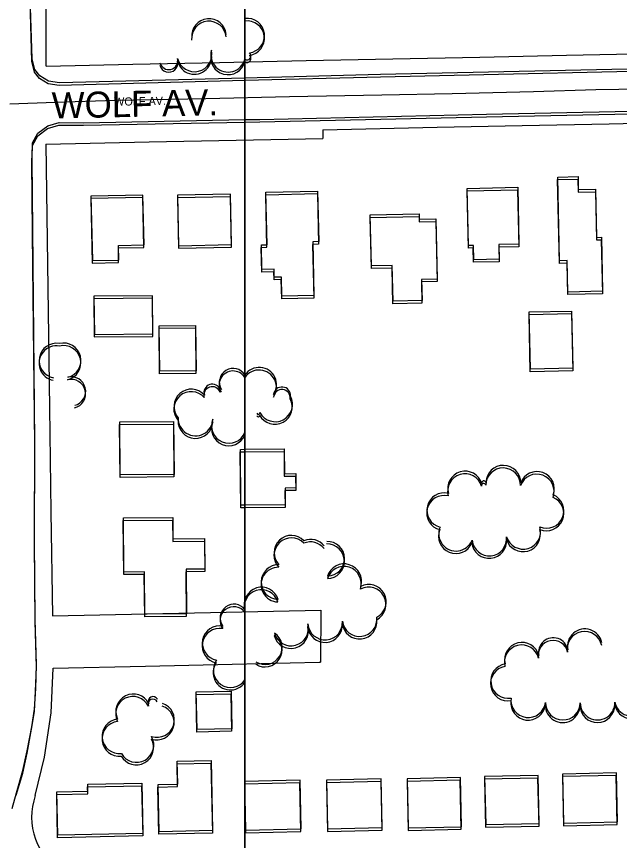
# Model space of a CAD drawing. Extents: x -25029 to 2274964, y -81170 to 687028.
# Drawn here: x 10120 to 10467.6, y -67311.7 to -66836.6 of the extents above; entities that cross this region are included whole.
import ezdxf

# ---------------------------------------------------------------- set-up
doc = ezdxf.new("R2010")
doc.units = 0
for name, color, linetype in [('60', 7, 'Continuous'), ('81911BEA - RW_X_Fee_RW', 7, 'Continuous'), ('BLDG', 7, 'Continuous'), ('GE_X_CL_2000', 7, 'Continuous'), ('ROAD', 7, 'Continuous'), ('ROAD-NAME', 7, 'Continuous'), ('TREES', 7, 'Continuous')]:
    doc.layers.add(name, color=color, linetype=linetype)

msp = doc.modelspace()

# ---------------------------------------------------------------- linework, layer by layer
at = {"layer": '60'}
for points in [[(5251.64, -64748.36), (10251.64, -64748.36), (10251.64, -68748.36), (5251.64, -68748.36)], [(10251.64, -64748.36), (15251.64, -64748.36), (15251.64, -68748.36), (10251.64, -68748.36)]]:
    msp.add_lwpolyline(points, close=True, dxfattribs=at)
at = {"layer": '81911BEA - RW_X_Fee_RW'}
for p, q in [((10296.61, -66901.91), (10296.59, -66906.91)), ((10140.74, -67182.28), (10295.44, -67178.9)), ((10295.44, -67178.9), (10295.31, -67208.91))]:
    msp.add_line(p, q, dxfattribs=at)
for points in [[(10137.09, -66865.24), (10137.09, -66755.23), (10137.09, -66655.22), (10137.09, -66555.85)], [(10137.09, -66865.24), (10187.08, -66864.19), (10237.07, -66863.15), (10287.06, -66862.1), (10337.05, -66861.06), (10387.04, -66860.01), (10437.03, -66858.97), (10485.02, -66857.96), (10533.01, -66856.96), (10588, -66855.81), (10617.99, -66855.18), (10672.99, -66854.03), (10680.99, -66853.86), (10722.98, -66852.98), (10763.97, -66852.13), (10804.96, -66851.27), (10845.95, -66850.41), (10887.62, -66849.54), (10905.61, -66849.16), (10961.6, -66847.99), (11017.59, -66846.82), (11061.58, -66845.9), (11105.57, -66844.98), (11149.56, -66844.06)], [(10296.61, -66901.91), (10362.6, -66900.53), (10411.59, -66899.51), (10461.58, -66898.46), (10501.57, -66897.63), (10541.56, -66896.79), (10581.55, -66895.95), (10621.54, -66895.12), (10681.53, -66893.86), (10781.51, -66891.77), (10885.49, -66889.59), (10951.48, -66888.21), (10971.48, -66887.8), (11017.47, -66886.83), (11067.46, -66885.79), (11089.45, -66885.33), (11149.44, -66884.07), (11199.43, -66883.03), (11251.42, -66881.94), (11319.41, -66880.52), (11369.4, -66879.47)], [(10137.03, -66910.25), (10196.61, -66909), (10246.6, -66907.96), (10296.59, -66906.91)], [(10137.03, -66910.25), (10139.11, -67062.3), (10139.92, -67122.29), (10140.74, -67182.28)], [(10141.15, -67212.28), (10194.44, -67211.12), (10244.43, -67210.02), (10294.42, -67208.93), (10295.31, -67208.91)], [(10130.88, -67285.85), (10136.24, -67263.72), (10139.98, -67238.12), (10141.15, -67212.28)], [(10130.88, -67285.85), (10129.97, -67288.81), (10129.26, -67292.03), (10128.85, -67295.2), (10128.73, -67298.39), (10128.88, -67301.59), (10129.32, -67304.75), (10130.03, -67307.87), (10131, -67310.91), (10132.24, -67313.86), (10133.73, -67316.68), (10135.47, -67319.37), (10137.43, -67321.89), (10139.6, -67324.24), (10141.97, -67326.38), (10144.52, -67328.31), (10147.23, -67330.01), (10150.07, -67331.47), (10153.03, -67332.67), (10156.09, -67333.61), (10159.21, -67334.28), (10162.39, -67334.67), (10165.58, -67334.77)]]:
    msp.add_lwpolyline(points, dxfattribs=at)
at = {"layer": 'BLDG'}
for p, q in [((10251.64, -67087.66), (10274.28, -67087.46)), ((10251.73, -67086.19), (10274.37, -67085.99))]:
    msp.add_line(p, q, dxfattribs=at)
for points in [[(10443.65, -66930.46), (10443.82, -66937.98), (10453.71, -66937.76), (10454.31, -66965.49), (10457.13, -66965.43), (10457.81, -66996.56), (10437.79, -66996.99), (10437.4, -66978.88), (10433, -66978.98), (10431.94, -66930.72)], [(10443.72, -66928.97), (10443.89, -66936.49), (10453.78, -66936.27), (10454.38, -66964), (10457.2, -66963.94), (10457.88, -66995.07), (10437.86, -66995.5), (10437.47, -66977.39), (10433.07, -66977.49), (10432.01, -66929.23)], [(10408.97, -66935.12), (10409.69, -66967.87), (10398.1, -66968.12), (10398.28, -66976.55), (10383.6, -66976.88), (10383.42, -66968.6), (10380.63, -66968.66), (10379.91, -66935.76)], [(10163.77, -66977.4), (10179, -66977.07), (10178.82, -66968.65), (10193.54, -66968.33), (10192.92, -66939.58), (10162.97, -66940.22)], [(10213.47, -66968.82), (10244.05, -66968.14), (10243.42, -66939.06), (10212.83, -66939.74)], [(10293.55, -66938.74), (10294.19, -66967.93), (10290.7, -66968.01), (10291.38, -66999.04), (10272.92, -66999.45), (10272.67, -66988.34), (10268.56, -66988.42), (10268.46, -66983.83), (10261.42, -66983.98), (10261.11, -66969.75), (10264.38, -66969.68), (10263.72, -66939.39)], [(10293.62, -66937.27), (10294.26, -66966.46), (10290.77, -66966.54), (10291.45, -66997.57), (10272.99, -66997.98), (10272.74, -66986.87), (10268.63, -66986.95), (10268.53, -66982.36), (10261.49, -66982.51), (10261.18, -66968.28), (10264.45, -66968.21), (10263.79, -66937.92)], [(10408.9, -66936.61), (10409.62, -66969.36), (10398.03, -66969.61), (10398.21, -66978.04), (10383.53, -66978.36), (10383.35, -66970.08), (10380.56, -66970.14), (10379.84, -66937.24)], [(10163.7, -66978.86), (10178.93, -66978.53), (10178.75, -66970.11), (10193.47, -66969.79), (10192.85, -66941.04), (10162.9, -66941.68)], [(10213.4, -66970.28), (10243.98, -66969.61), (10243.35, -66940.53), (10212.76, -66941.2)], [(10352.1, -66951.95), (10352.16, -66954.96), (10361.75, -66954.75), (10362.51, -66989.51), (10353.46, -66989.71), (10353.73, -67001.93), (10337.04, -67002.29), (10336.59, -66981.67), (10324.58, -66981.94), (10323.93, -66952.56)], [(10352.17, -66950.47), (10352.23, -66953.48), (10361.82, -66953.27), (10362.58, -66988.03), (10353.53, -66988.23), (10353.8, -67000.45), (10337.11, -67000.81), (10336.66, -66980.19), (10324.65, -66980.46), (10324, -66951.08)], [(10164.84, -67021.39), (10198.61, -67021.08), (10198.41, -66999.1), (10164.64, -66999.41)], [(10164.92, -67019.93), (10198.69, -67019.62), (10198.48, -66997.64), (10164.71, -66997.95)], [(10440.04, -67006.46), (10440.76, -67039.41), (10416.29, -67039.95), (10415.57, -67006.99)], [(10439.96, -67007.95), (10440.68, -67040.9), (10416.21, -67041.44), (10415.49, -67008.48)], [(10223.2, -67016.19), (10223.44, -67042.4), (10202.52, -67042.59), (10202.29, -67016.38)], [(10223.28, -67014.73), (10223.52, -67040.94), (10202.6, -67041.13), (10202.37, -67014.92)], [(10210.51, -67071.61), (10210.79, -67102.08), (10179.79, -67102.36), (10179.51, -67071.89)], [(10210.59, -67070.15), (10210.88, -67100.62), (10179.88, -67100.9), (10179.59, -67070.43)], [(10210.1, -67125.49), (10210.21, -67137.85), (10228.48, -67137.68), (10228.63, -67155.24), (10217.79, -67155.34), (10218.03, -67181.04), (10194.05, -67181.26), (10193.82, -67156.89), (10181.99, -67156.99), (10181.71, -67125.75)], [(10210.01, -67126.95), (10210.12, -67139.31), (10228.39, -67139.14), (10228.54, -67156.7), (10217.7, -67156.8), (10217.93, -67182.5), (10193.95, -67182.72), (10193.73, -67158.35), (10181.9, -67158.45), (10181.62, -67127.21)], [(10243.59, -67227.11), (10244.06, -67248.73), (10224.03, -67249.17), (10223.56, -67227.55)], [(10243.69, -67225.64), (10244.16, -67247.26), (10224.13, -67247.71), (10223.66, -67226.09)], [(10212.91, -67280.66), (10212.63, -67267.51), (10232.05, -67267.09), (10232.93, -67307.45), (10202.17, -67308.12), (10201.58, -67280.9)], [(10213.02, -67279.2), (10212.74, -67266.05), (10232.16, -67265.62), (10233.04, -67305.98), (10202.28, -67306.66), (10201.69, -67279.44)], [(10435.42, -67301.71), (10466.48, -67301.03), (10465.86, -67272.75), (10434.8, -67273.43)], [(10252.12, -67305.78), (10284.09, -67305.08), (10283.47, -67276.99), (10251.51, -67277.68)], [(10299.38, -67304.98), (10330.88, -67304.29), (10330.27, -67276.24), (10298.77, -67276.93)], [(10345.78, -67305.91), (10376.39, -67305.24), (10375.77, -67276.95), (10345.16, -67277.62)], [(10345.89, -67304.43), (10376.5, -67303.76), (10375.88, -67275.47), (10345.27, -67276.14)], [(10390.39, -67304.05), (10421.24, -67303.38), (10420.64, -67275.72), (10389.79, -67276.39)], [(10390.5, -67302.57), (10421.35, -67301.89), (10420.75, -67274.23), (10389.9, -67274.91)], [(10435.31, -67303.2), (10466.37, -67302.52), (10465.75, -67274.24), (10434.69, -67274.92)], [(10143.23, -67285.21), (10161.08, -67284.82), (10160.99, -67280.79), (10192.16, -67280.11), (10192.79, -67309.08), (10143.77, -67310.14)], [(10143.34, -67283.76), (10161.19, -67283.36), (10161.1, -67279.33), (10192.27, -67278.65), (10192.9, -67307.62), (10143.88, -67308.69)], [(10252.01, -67307.25), (10283.98, -67306.55), (10283.36, -67278.46), (10251.4, -67279.15)], [(10299.27, -67306.45), (10330.77, -67305.77), (10330.16, -67277.72), (10298.66, -67278.4)]]:
    msp.add_lwpolyline(points, close=True, dxfattribs=at)
for points in [[(10251.73, -67118.4), (10249.39, -67118.42), (10249.1, -67086.22), (10251.73, -67086.19)], [(10274.28, -67087.46), (10274.41, -67101.73), (10280.93, -67101.67), (10281, -67109.93), (10274.73, -67109.99), (10274.82, -67119.66), (10251.64, -67119.87)], [(10274.37, -67085.99), (10274.5, -67100.26), (10281.02, -67100.2), (10281.09, -67108.46), (10274.82, -67108.52), (10274.91, -67118.19), (10251.73, -67118.4)], [(10251.64, -67119.87), (10249.3, -67119.89), (10249.01, -67087.69), (10251.64, -67087.66)], [(10251.64, -67279.15), (10251.4, -67279.15), (10251.64, -67290.15)], [(10251.75, -67277.68), (10251.51, -67277.68), (10251.75, -67288.68)]]:
    msp.add_lwpolyline(points, dxfattribs=at)
at = {"layer": 'GE_X_CL_2000'}
msp.add_lwpolyline([(10116.14, -66887), (10142.3, -66886.02), (10177.03, -66884.97), (10229.21, -66884.02), (10277.4, -66882.71), (10330.61, -66881.79), (10371.26, -66881.04), (10417.97, -66879.8), (10453.96, -66878.67), (10494.03, -66878.14), (10534.82, -66876.59), (10591.58, -66874.99), (10631.67, -66873.99), (10685.1, -66873.31), (10713.29, -66872.96), (10770.15, -66871.26), (10883.85, -66869.4)], dxfattribs=at)
at = {"layer": 'ROAD'}
for points in [[(10251.7, -66872.13), (10144.75, -66874.89), (10138.44, -66874.02), (10133.4, -66870.9), (10130.56, -66867.24), (10129, -66861.03), (10127.72, -66819.39), (10127.4, -66663.99), (10126.3, -66474.65), (10126.03, -66440.41), (10126.65, -66427.71), (10128.06, -66418.09), (10131.07, -66411.42), (10135.95, -66404.84), (10141.94, -66400.39), (10148.68, -66396.38), (10155.71, -66394.39), (10162.66, -66393.89), (10201.35, -66393.47), (10251.64, -66393.13)], [(10251.64, -66873.6), (10144.69, -66876.34), (10138.38, -66875.47), (10133.34, -66872.35), (10130.5, -66868.69), (10128.94, -66862.48), (10127.67, -66820.84), (10127.37, -66665.44), (10126.29, -66476.1), (10126.02, -66441.86), (10126.65, -66429.16), (10128.06, -66419.54), (10131.07, -66412.87), (10135.95, -66406.29), (10141.94, -66401.84), (10148.68, -66397.84), (10155.71, -66395.85), (10162.66, -66395.35), (10201.35, -66394.93), (10251.64, -66394.6)], [(10251.64, -66897.59), (10260.27, -66897.42), (10390.98, -66894.49), (10511.3, -66892.02), (10657.16, -66888.81), (10803.27, -66885.92), (11018.93, -66880.72), (11251.81, -66875.83), (11370.56, -66873.41), (11369.07, -66847.98), (11204.05, -66851.62), (11055.81, -66855.44), (10856.6, -66860.23), (10656.78, -66864.4), (10534.15, -66867.1), (10329.88, -66871.59), (10251.64, -66873.6)], [(10251.7, -66896.12), (10260.33, -66895.95), (10391.04, -66893.01), (10511.36, -66890.52), (10657.22, -66887.29), (10803.33, -66884.38), (11018.99, -66879.16), (11251.87, -66874.24), (11370.62, -66871.81), (11369.13, -66846.38), (11204.11, -66850.04), (11055.87, -66853.87), (10856.66, -66858.69), (10656.84, -66862.88), (10534.21, -66865.6), (10329.94, -66870.11), (10251.7, -66872.13)], [(10117.58, -67293.33), (10120.05, -67284.15), (10123.75, -67271.42), (10126.24, -67259.99), (10128.88, -67246.13), (10130.48, -67235.94), (10131.17, -67224.12), (10131.62, -67210.42), (10130.89, -67184.12), (10130.46, -67138.87), (10130.65, -67081.91), (10129.56, -66979.39), (10129.03, -66919.17), (10129.26, -66909.54), (10132.32, -66904), (10138.06, -66899.74), (10144.58, -66897.86), (10158.66, -66897.93), (10251.7, -66896.12)], [(10119.94, -67285.6), (10123.64, -67272.87), (10126.13, -67261.44), (10128.78, -67247.58), (10130.38, -67237.39), (10131.07, -67225.57), (10131.52, -67211.87), (10130.79, -67185.57), (10130.37, -67140.32), (10130.57, -67083.36), (10129.49, -66980.84), (10128.97, -66920.62), (10129.2, -66910.99), (10132.26, -66905.45), (10138, -66901.19), (10144.52, -66899.31), (10158.6, -66899.39), (10251.64, -66897.59)]]:
    msp.add_lwpolyline(points, dxfattribs=at)
at = {"layer": 'TREES'}
for centre, radius, start, end in [((10230.96, -66849.37), 10, 5.2109, 185.2109), ((10231.02, -66847.9), 10, 5.2179, 185.2179), ((10252.95, -66849.2), 10, 277.5412, 97.5412), ((10253.01, -66847.73), 10, 277.5482, 97.5482), ((10222.57, -66859.97), 10, 193.5496, 13.5496), ((10222.63, -66858.5), 10, 193.5566, 13.5566), ((10241.96, -66860.18), 10, 165.2532, 345.2532), ((10242.03, -66858.7), 10, 165.2602, 345.2602), ((10252.95, -66860.92), 2.23, 233.9351, 53.9351), ((10253.01, -66859.45), 2.23, 233.9421, 53.9421), ((10207.77, -66863.54), 5.23, 193.5496, 13.5496), ((10207.83, -66862.07), 5.23, 193.5566, 13.5566), ((10143.09, -67035.06), 10, 80.0004, 260.0004), ((10147.22, -67034.92), 10, 283.81, 103.81), ((10143.01, -67036.52), 10, 79.9934, 259.9934), ((10147.13, -67036.38), 10, 283.803, 103.803), ((10244.92, -67047.53), 7.98, 31.5038, 211.5038), ((10259.98, -67048.99), 10, 325.7032, 145.7032), ((10151.6, -67052.73), 8.34, 283.81, 103.81), ((10244.83, -67049), 7.98, 31.4968, 211.4968), ((10259.9, -67050.47), 10, 325.6962, 145.6962), ((10151.51, -67054.19), 8.34, 283.803, 103.803), ((10232.92, -67053.42), 4.81, 18.4428, 198.4428), ((10220.73, -67062.97), 10, 40.9989, 220.9989), ((10220.82, -67061.51), 10, 41.0059, 221.0059), ((10232.84, -67054.89), 4.81, 18.4358, 198.4358), ((10273, -67056.57), 4.86, 354.4404, 174.4404), ((10273.08, -67055.1), 4.86, 354.4474, 174.4474), ((10269.02, -67061.77), 10, 208.1973, 28.1973), ((10269.11, -67060.29), 10, 208.2043, 28.2043), ((10223.26, -67068.45), 10, 177.7967, 357.7967), ((10259.38, -67066.66), 0.848, 191.3189, 11.3189), ((10259.47, -67065.19), 0.848, 191.3259, 11.3259), ((10223.18, -67069.92), 10, 177.7897, 357.7897), ((10242.4, -67074.15), 10, 157.4161, 337.4161), ((10242.49, -67072.67), 10, 157.4231, 337.4231), ((10400.57, -67106.93), 10, 359.1949, 179.1949), ((10400.66, -67105.44), 10, 359.2019, 179.2019), ((10378.53, -67110.29), 10, 16.3116, 196.3116), ((10378.62, -67108.8), 10, 16.3186, 196.3186), ((10419.96, -67110.51), 10, 339.8959, 159.8959), ((10420.05, -67109.02), 10, 339.9029, 159.9029), ((10389.35, -67107.14), 1.27, 15.7343, 195.7343), ((10389.44, -67105.65), 1.27, 15.7413, 195.7413), ((10366.6, -67121.31), 10, 75.9479, 255.9479), ((10366.5, -67122.8), 10, 75.9409, 255.9409), ((10425.49, -67123.17), 10, 247.3178, 67.3178), ((10425.59, -67121.68), 10, 247.3248, 67.3248), ((10373.32, -67136.31), 10, 157.5809, 337.5809), ((10373.41, -67134.82), 10, 157.5879, 337.5879), ((10412.05, -67135.23), 10, 196.4394, 16.4394), ((10412.14, -67133.74), 10, 196.4464, 16.4464), ((10278.46, -67147.27), 10, 43.864, 223.864), ((10278.55, -67145.79), 10, 43.871, 223.871), ((10289.5, -67149.57), 10, 38.3496, 112.5451), ((10289.6, -67148.1), 10, 38.3566, 112.5521), ((10299.13, -67149.28), 10, 271.2699, 91.2699), ((10392.51, -67139.09), 10, 185.9273, 5.9273), ((10392.6, -67137.6), 10, 185.9343, 5.9343), ((10299.03, -67150.75), 10, 271.2629, 91.2629), ((10271.1, -67162.72), 10, 88.5814, 268.5814), ((10308.79, -67163.74), 10, 342.6094, 162.6094), ((10308.89, -67162.26), 10, 342.6164, 162.6164), ((10271, -67164.19), 10, 88.5744, 268.5744), ((10261.2, -67177.15), 10, 17.2279, 197.2279), ((10261.3, -67175.68), 10, 17.2349, 197.2349), ((10323.01, -67175.57), 10, 297.899, 117.899), ((10323.12, -67174.09), 10, 297.906, 117.906), ((10245.27, -67184.87), 7.92, 36.5574, 216.5574), ((10245.37, -67183.39), 7.92, 36.5644, 216.5644), ((10278.34, -67189.49), 10, 195.0717, 15.0717), ((10297.86, -67187.53), 10, 184.7902, 4.7902), ((10297.96, -67186.05), 10, 184.7972, 4.7972), ((10317.76, -67185.55), 10, 186.58, 6.58), ((10317.86, -67184.07), 10, 186.587, 6.587), ((10237.05, -67199.41), 10, 79.3182, 259.3182), ((10237.16, -67197.94), 10, 79.3252, 259.3252), ((10263.36, -67200.36), 9.83, 237.2124, 57.2124), ((10278.24, -67190.97), 10, 195.0647, 15.0647), ((10447.55, -67201.23), 10, 11.3827, 191.3827), ((10447.66, -67199.74), 10, 11.3897, 191.3897), ((10263.26, -67201.83), 9.83, 237.2054, 57.2054), ((10429.37, -67204.89), 8.54, 11.3827, 191.3827), ((10429.48, -67203.4), 8.54, 11.3897, 191.3897), ((10411.29, -67208.98), 10, 13.866, 193.866), ((10411.39, -67207.49), 10, 13.873, 193.873), ((10243.42, -67214.94), 10, 145.2594, 325.2594), ((10243.52, -67213.47), 10, 145.2664, 325.2664), ((10403.41, -67219.73), 10, 99.9248, 279.9248), ((10403.3, -67221.22), 10, 99.9178, 279.9178), ((10187.19, -67238.71), 10, 26.4542, 206.4542), ((10187.3, -67237.25), 10, 26.4612, 206.4612), ((10198.76, -67231.54), 2.81, 26.4612, 206.4612), ((10415.05, -67230.85), 10, 172.7521, 352.7521), ((10474.66, -67231.55), 10, 191.5658, 11.5658), ((10474.77, -67230.05), 10, 191.5728, 11.5728), ((10198.66, -67233.01), 2.81, 26.4542, 206.4542), ((10200.91, -67243.71), 10, 251.8855, 71.8855), ((10201.02, -67242.24), 10, 251.8925, 71.8925), ((10414.95, -67232.34), 10, 172.7451, 352.7451), ((10434.86, -67233.73), 10, 179.2791, 359.2791), ((10434.97, -67232.23), 10, 179.2861, 359.2861), ((10454.86, -67233.7), 10, 180.8676, 0.8676), ((10454.97, -67232.2), 10, 180.8746, 0.8746), ((10179.31, -67253.11), 10, 96.179, 276.179), ((10179.42, -67251.65), 10, 96.186, 276.186), ((10189.09, -67258.13), 10, 209.4805, 29.4805), ((10189.2, -67256.67), 10, 209.4875, 29.4875)]:
    msp.add_arc(centre, radius, start, end, dxfattribs=at)

# ---------------------------------------------------------------- texts
at = {"layer": 'ROAD-NAME'}
for height, rotation, p in [(15, 1.1428, (10140.56, -66895.47)), (4.68, 1.1498, (10176.35, -66888.14))]:
    msp.add_text('WOLF AV.', height=height, rotation=rotation, dxfattribs=at).set_placement(p)

doc.saveas('drawing.dxf')
